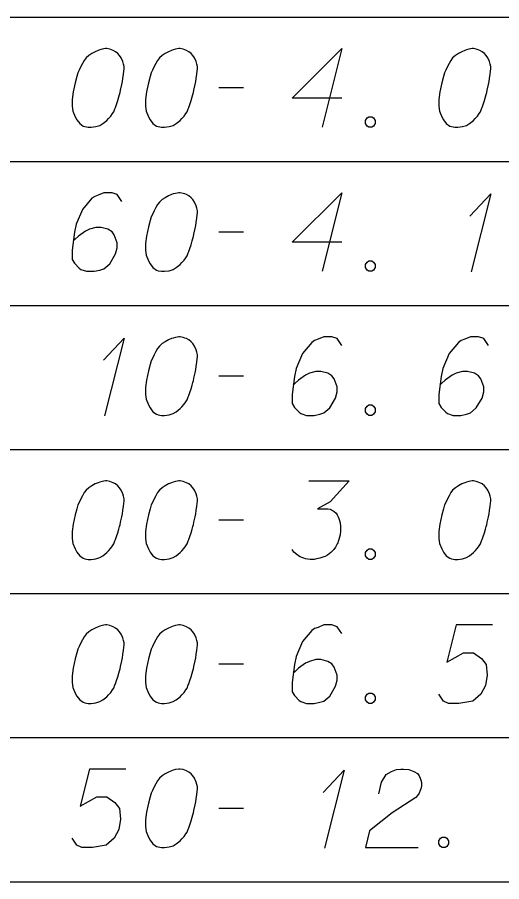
# Model space of a CAD drawing. Extents: x 2074207 to 2076812, y 516372 to 523312.
# Drawn here: x 2076397 to 2076426.6, y 518488.7 to 518541.5 of the extents above; entities that cross this region are included whole.
import ezdxf

# ---------------------------------------------------------------- set-up
doc = ezdxf.new("R2010")
doc.units = 0
for name, color, linetype in [('Prop DirtTable_ Soil Test Results - Outline (Major)', 7, 'Continuous'), ('Prop DirtTable_ Soil Test Results - Outline (Minor)', 7, 'Continuous'), ('Prop DirtTable_ Soil Test Results - Tx (Sample Data)', 7, 'Continuous')]:
    doc.layers.add(name, color=color, linetype=linetype)

msp = doc.modelspace()

# ---------------------------------------------------------------- linework, layer by layer
at = {"layer": 'Prop DirtTable_ Soil Test Results - Outline (Major)'}
msp.add_line((2076260.609, 518488.732), (2076811.903, 518488.732), dxfattribs=at)
at = {"layer": 'Prop DirtTable_ Soil Test Results - Outline (Minor)'}
for p, q in [((2076260.609, 518541.532), (2076811.903, 518541.532)), ((2076260.609, 518541.532), (2076811.903, 518541.532)), ((2076260.609, 518532.732), (2076811.903, 518532.732)), ((2076260.609, 518532.732), (2076811.903, 518532.732)), ((2076260.609, 518523.932), (2076811.903, 518523.932)), ((2076260.609, 518523.932), (2076811.903, 518523.932)), ((2076260.609, 518515.132), (2076811.903, 518515.132)), ((2076260.609, 518515.132), (2076811.903, 518515.132)), ((2076260.609, 518506.332), (2076811.903, 518506.332)), ((2076260.609, 518506.332), (2076811.903, 518506.332)), ((2076260.609, 518497.532), (2076811.903, 518497.532)), ((2076260.609, 518497.532), (2076811.903, 518497.532)), ((2076260.609, 518488.732), (2076811.903, 518488.732))]:
    msp.add_line(p, q, dxfattribs=at)
at = {"layer": 'Prop DirtTable_ Soil Test Results - Tx (Sample Data)'}
for points in [[(2076402.512, 518539.616), (2076402.442, 518539.616), (2076402.23, 518539.578), (2076402.089, 518539.54), (2076401.983, 518539.502), (2076401.807, 518539.427), (2076401.595, 518539.313), (2076401.419, 518539.2), (2076401.242, 518539.049), (2076401.136, 518538.897), (2076401.031, 518538.708), (2076400.925, 518538.519), (2076400.819, 518538.293), (2076400.748, 518538.142), (2076400.678, 518537.915), (2076400.572, 518537.537), (2076400.466, 518536.97), (2076400.396, 518536.516), (2076400.396, 518536.101), (2076400.431, 518535.798), (2076400.572, 518535.458), (2076400.678, 518535.269), (2076400.854, 518535.042), (2076401.066, 518534.891), (2076401.172, 518534.853), (2076401.383, 518534.816), (2076401.56, 518534.816), (2076401.842, 518534.853), (2076402.089, 518534.929), (2076402.265, 518535.042), (2076402.512, 518535.231), (2076402.618, 518535.345), (2076402.759, 518535.496), (2076402.865, 518535.647), (2076402.935, 518535.76), (2076403.006, 518535.949), (2076403.041, 518536.025), (2076403.112, 518536.214), (2076403.182, 518536.441), (2076403.253, 518536.668), (2076403.288, 518536.819), (2076403.323, 518536.932), (2076403.359, 518537.083), (2076403.429, 518537.423), (2076403.465, 518537.612), (2076403.5, 518537.801), (2076403.535, 518538.066), (2076403.57, 518538.406), (2076403.57, 518538.519), (2076403.535, 518538.671), (2076403.5, 518538.822), (2076403.394, 518539.049), (2076403.288, 518539.2), (2076403.182, 518539.313), (2076403.041, 518539.427), (2076402.9, 518539.502), (2076402.794, 518539.54), (2076402.689, 518539.578), (2076402.512, 518539.616)], [(2076406.992, 518539.616), (2076406.922, 518539.616), (2076406.71, 518539.578), (2076406.569, 518539.54), (2076406.463, 518539.502), (2076406.287, 518539.427), (2076406.075, 518539.313), (2076405.899, 518539.2), (2076405.722, 518539.049), (2076405.616, 518538.897), (2076405.511, 518538.708), (2076405.405, 518538.519), (2076405.299, 518538.293), (2076405.228, 518538.142), (2076405.158, 518537.915), (2076405.052, 518537.537), (2076404.946, 518536.97), (2076404.876, 518536.516), (2076404.876, 518536.101), (2076404.911, 518535.798), (2076405.052, 518535.458), (2076405.158, 518535.269), (2076405.334, 518535.042), (2076405.546, 518534.891), (2076405.652, 518534.853), (2076405.863, 518534.816), (2076406.04, 518534.816), (2076406.322, 518534.853), (2076406.569, 518534.929), (2076406.745, 518535.042), (2076406.992, 518535.231), (2076407.098, 518535.345), (2076407.239, 518535.496), (2076407.345, 518535.647), (2076407.415, 518535.76), (2076407.486, 518535.949), (2076407.521, 518536.025), (2076407.592, 518536.214), (2076407.662, 518536.441), (2076407.733, 518536.668), (2076407.768, 518536.819), (2076407.803, 518536.932), (2076407.839, 518537.083), (2076407.909, 518537.423), (2076407.945, 518537.612), (2076407.98, 518537.801), (2076408.015, 518538.066), (2076408.05, 518538.406), (2076408.05, 518538.519), (2076408.015, 518538.671), (2076407.98, 518538.822), (2076407.874, 518539.049), (2076407.768, 518539.2), (2076407.662, 518539.313), (2076407.521, 518539.427), (2076407.38, 518539.502), (2076407.274, 518539.54), (2076407.169, 518539.578), (2076406.992, 518539.616)], [(2076416.869, 518536.592), (2076413.836, 518536.592), (2076416.869, 518539.616), (2076415.67, 518534.816)], [(2076424.912, 518539.616), (2076424.842, 518539.616), (2076424.63, 518539.578), (2076424.489, 518539.54), (2076424.383, 518539.502), (2076424.207, 518539.427), (2076423.995, 518539.313), (2076423.819, 518539.2), (2076423.642, 518539.049), (2076423.536, 518538.897), (2076423.431, 518538.708), (2076423.325, 518538.519), (2076423.219, 518538.293), (2076423.148, 518538.142), (2076423.078, 518537.915), (2076422.972, 518537.537), (2076422.866, 518536.97), (2076422.796, 518536.516), (2076422.796, 518536.101), (2076422.831, 518535.798), (2076422.972, 518535.458), (2076423.078, 518535.269), (2076423.254, 518535.042), (2076423.466, 518534.891), (2076423.572, 518534.853), (2076423.783, 518534.816), (2076423.96, 518534.816), (2076424.242, 518534.853), (2076424.489, 518534.929), (2076424.665, 518535.042), (2076424.912, 518535.231), (2076425.018, 518535.345), (2076425.159, 518535.496), (2076425.265, 518535.647), (2076425.335, 518535.76), (2076425.406, 518535.949), (2076425.441, 518536.025), (2076425.512, 518536.214), (2076425.582, 518536.441), (2076425.653, 518536.668), (2076425.688, 518536.819), (2076425.723, 518536.932), (2076425.759, 518537.083), (2076425.829, 518537.423), (2076425.865, 518537.612), (2076425.9, 518537.801), (2076425.935, 518538.066), (2076425.97, 518538.406), (2076425.97, 518538.519), (2076425.935, 518538.671), (2076425.9, 518538.822), (2076425.794, 518539.049), (2076425.688, 518539.2), (2076425.582, 518539.313), (2076425.441, 518539.427), (2076425.3, 518539.502), (2076425.194, 518539.54), (2076425.089, 518539.578), (2076424.912, 518539.616)], [(2076409.356, 518537.234), (2076410.872, 518537.234)], [(2076418.527, 518535.458), (2076418.704, 518535.458), (2076418.809, 518535.382), (2076418.915, 518535.231), (2076418.915, 518535.042), (2076418.809, 518534.891), (2076418.704, 518534.816), (2076418.527, 518534.816), (2076418.421, 518534.891), (2076418.316, 518535.042), (2076418.316, 518535.231), (2076418.421, 518535.382), (2076418.527, 518535.458)], [(2076403.429, 518530.286), (2076403.147, 518530.702), (2076402.83, 518530.816), (2076402.336, 518530.816), (2076401.983, 518530.664), (2076401.771, 518530.589), (2076401.595, 518530.475), (2076401.031, 518529.795), (2076400.643, 518528.888), (2076400.537, 518528.397), (2076400.396, 518527.301), (2076400.396, 518526.734), (2076400.537, 518526.507), (2076400.819, 518526.205), (2076400.925, 518526.129), (2076401.278, 518526.016), (2076401.736, 518526.016), (2076402.089, 518526.091), (2076402.336, 518526.167), (2076402.689, 518526.469), (2076403.041, 518527.074), (2076403.147, 518527.452), (2076403.147, 518527.754), (2076402.971, 518528.245), (2076402.83, 518528.434), (2076402.583, 518528.586), (2076402.159, 518528.699), (2076401.842, 518528.699), (2076401.454, 518528.586), (2076401.207, 518528.472), (2076400.784, 518528.17), (2076400.572, 518527.981), (2076400.466, 518527.868)], [(2076406.992, 518530.816), (2076406.922, 518530.816), (2076406.71, 518530.778), (2076406.569, 518530.74), (2076406.463, 518530.702), (2076406.287, 518530.627), (2076406.075, 518530.513), (2076405.899, 518530.4), (2076405.722, 518530.249), (2076405.616, 518530.097), (2076405.511, 518529.908), (2076405.405, 518529.719), (2076405.299, 518529.493), (2076405.228, 518529.342), (2076405.158, 518529.115), (2076405.052, 518528.737), (2076404.946, 518528.17), (2076404.876, 518527.716), (2076404.876, 518527.301), (2076404.911, 518526.998), (2076405.052, 518526.658), (2076405.158, 518526.469), (2076405.334, 518526.242), (2076405.546, 518526.091), (2076405.652, 518526.053), (2076405.863, 518526.016), (2076406.04, 518526.016), (2076406.322, 518526.053), (2076406.569, 518526.129), (2076406.745, 518526.242), (2076406.992, 518526.431), (2076407.098, 518526.545), (2076407.239, 518526.696), (2076407.345, 518526.847), (2076407.415, 518526.96), (2076407.486, 518527.149), (2076407.521, 518527.225), (2076407.592, 518527.414), (2076407.662, 518527.641), (2076407.733, 518527.868), (2076407.768, 518528.019), (2076407.803, 518528.132), (2076407.839, 518528.283), (2076407.909, 518528.623), (2076407.945, 518528.812), (2076407.98, 518529.001), (2076408.015, 518529.266), (2076408.05, 518529.606), (2076408.05, 518529.719), (2076408.015, 518529.871), (2076407.98, 518530.022), (2076407.874, 518530.249), (2076407.768, 518530.4), (2076407.662, 518530.513), (2076407.521, 518530.627), (2076407.38, 518530.702), (2076407.274, 518530.74), (2076407.169, 518530.778), (2076406.992, 518530.816)], [(2076416.869, 518527.792), (2076413.836, 518527.792), (2076416.869, 518530.816), (2076415.67, 518526.016)], [(2076424.7, 518529.379), (2076425.97, 518530.74), (2076424.771, 518525.978)], [(2076409.356, 518528.434), (2076410.872, 518528.434)], [(2076418.527, 518526.658), (2076418.704, 518526.658), (2076418.809, 518526.582), (2076418.915, 518526.431), (2076418.915, 518526.242), (2076418.809, 518526.091), (2076418.704, 518526.016), (2076418.527, 518526.016), (2076418.421, 518526.091), (2076418.316, 518526.242), (2076418.316, 518526.431), (2076418.421, 518526.582), (2076418.527, 518526.658)], [(2076402.3, 518520.579), (2076403.57, 518521.94), (2076402.371, 518517.178)], [(2076406.992, 518522.016), (2076406.922, 518522.016), (2076406.71, 518521.978), (2076406.569, 518521.94), (2076406.463, 518521.902), (2076406.287, 518521.827), (2076406.075, 518521.713), (2076405.899, 518521.6), (2076405.722, 518521.449), (2076405.616, 518521.297), (2076405.511, 518521.108), (2076405.405, 518520.919), (2076405.299, 518520.693), (2076405.228, 518520.542), (2076405.158, 518520.315), (2076405.052, 518519.937), (2076404.946, 518519.37), (2076404.876, 518518.916), (2076404.876, 518518.501), (2076404.911, 518518.198), (2076405.052, 518517.858), (2076405.158, 518517.669), (2076405.334, 518517.442), (2076405.546, 518517.291), (2076405.652, 518517.253), (2076405.863, 518517.216), (2076406.04, 518517.216), (2076406.322, 518517.253), (2076406.569, 518517.329), (2076406.745, 518517.442), (2076406.992, 518517.631), (2076407.098, 518517.745), (2076407.239, 518517.896), (2076407.345, 518518.047), (2076407.415, 518518.16), (2076407.486, 518518.349), (2076407.521, 518518.425), (2076407.592, 518518.614), (2076407.662, 518518.841), (2076407.733, 518519.068), (2076407.768, 518519.219), (2076407.803, 518519.332), (2076407.839, 518519.483), (2076407.909, 518519.823), (2076407.945, 518520.012), (2076407.98, 518520.201), (2076408.015, 518520.466), (2076408.05, 518520.806), (2076408.05, 518520.919), (2076408.015, 518521.071), (2076407.98, 518521.222), (2076407.874, 518521.449), (2076407.768, 518521.6), (2076407.662, 518521.713), (2076407.521, 518521.827), (2076407.38, 518521.902), (2076407.274, 518521.94), (2076407.169, 518521.978), (2076406.992, 518522.016)], [(2076416.869, 518521.486), (2076416.587, 518521.902), (2076416.27, 518522.016), (2076415.776, 518522.016), (2076415.423, 518521.864), (2076415.211, 518521.789), (2076415.035, 518521.675), (2076414.471, 518520.995), (2076414.083, 518520.088), (2076413.977, 518519.597), (2076413.836, 518518.501), (2076413.836, 518517.934), (2076413.977, 518517.707), (2076414.259, 518517.405), (2076414.365, 518517.329), (2076414.718, 518517.216), (2076415.176, 518517.216), (2076415.529, 518517.291), (2076415.776, 518517.367), (2076416.129, 518517.669), (2076416.481, 518518.274), (2076416.587, 518518.652), (2076416.587, 518518.954), (2076416.411, 518519.445), (2076416.27, 518519.634), (2076416.023, 518519.786), (2076415.599, 518519.899), (2076415.282, 518519.899), (2076414.894, 518519.786), (2076414.647, 518519.672), (2076414.224, 518519.37), (2076414.012, 518519.181), (2076413.906, 518519.068)], [(2076425.829, 518521.486), (2076425.547, 518521.902), (2076425.23, 518522.016), (2076424.736, 518522.016), (2076424.383, 518521.864), (2076424.171, 518521.789), (2076423.995, 518521.675), (2076423.431, 518520.995), (2076423.043, 518520.088), (2076422.937, 518519.597), (2076422.796, 518518.501), (2076422.796, 518517.934), (2076422.937, 518517.707), (2076423.219, 518517.405), (2076423.325, 518517.329), (2076423.678, 518517.216), (2076424.136, 518517.216), (2076424.489, 518517.291), (2076424.736, 518517.367), (2076425.089, 518517.669), (2076425.441, 518518.274), (2076425.547, 518518.652), (2076425.547, 518518.954), (2076425.371, 518519.445), (2076425.23, 518519.634), (2076424.983, 518519.786), (2076424.559, 518519.899), (2076424.242, 518519.899), (2076423.854, 518519.786), (2076423.607, 518519.672), (2076423.184, 518519.37), (2076422.972, 518519.181), (2076422.866, 518519.068)], [(2076409.356, 518519.634), (2076410.872, 518519.634)], [(2076418.527, 518517.858), (2076418.704, 518517.858), (2076418.809, 518517.782), (2076418.915, 518517.631), (2076418.915, 518517.442), (2076418.809, 518517.291), (2076418.704, 518517.216), (2076418.527, 518517.216), (2076418.421, 518517.291), (2076418.316, 518517.442), (2076418.316, 518517.631), (2076418.421, 518517.782), (2076418.527, 518517.858)], [(2076402.512, 518513.216), (2076402.442, 518513.216), (2076402.23, 518513.178), (2076402.089, 518513.14), (2076401.983, 518513.102), (2076401.807, 518513.027), (2076401.595, 518512.913), (2076401.419, 518512.8), (2076401.242, 518512.649), (2076401.136, 518512.497), (2076401.031, 518512.308), (2076400.925, 518512.119), (2076400.819, 518511.893), (2076400.748, 518511.742), (2076400.678, 518511.515), (2076400.572, 518511.137), (2076400.466, 518510.57), (2076400.396, 518510.116), (2076400.396, 518509.701), (2076400.431, 518509.398), (2076400.572, 518509.058), (2076400.678, 518508.869), (2076400.854, 518508.642), (2076401.066, 518508.491), (2076401.172, 518508.453), (2076401.383, 518508.416), (2076401.56, 518508.416), (2076401.842, 518508.453), (2076402.089, 518508.529), (2076402.265, 518508.642), (2076402.512, 518508.831), (2076402.618, 518508.945), (2076402.759, 518509.096), (2076402.865, 518509.247), (2076402.935, 518509.36), (2076403.006, 518509.549), (2076403.041, 518509.625), (2076403.112, 518509.814), (2076403.182, 518510.041), (2076403.253, 518510.268), (2076403.288, 518510.419), (2076403.323, 518510.532), (2076403.359, 518510.683), (2076403.429, 518511.023), (2076403.465, 518511.212), (2076403.5, 518511.401), (2076403.535, 518511.666), (2076403.57, 518512.006), (2076403.57, 518512.119), (2076403.535, 518512.271), (2076403.5, 518512.422), (2076403.394, 518512.649), (2076403.288, 518512.8), (2076403.182, 518512.913), (2076403.041, 518513.027), (2076402.9, 518513.102), (2076402.794, 518513.14), (2076402.689, 518513.178), (2076402.512, 518513.216)], [(2076406.992, 518513.216), (2076406.922, 518513.216), (2076406.71, 518513.178), (2076406.569, 518513.14), (2076406.463, 518513.102), (2076406.287, 518513.027), (2076406.075, 518512.913), (2076405.899, 518512.8), (2076405.722, 518512.649), (2076405.616, 518512.497), (2076405.511, 518512.308), (2076405.405, 518512.119), (2076405.299, 518511.893), (2076405.228, 518511.742), (2076405.158, 518511.515), (2076405.052, 518511.137), (2076404.946, 518510.57), (2076404.876, 518510.116), (2076404.876, 518509.701), (2076404.911, 518509.398), (2076405.052, 518509.058), (2076405.158, 518508.869), (2076405.334, 518508.642), (2076405.546, 518508.491), (2076405.652, 518508.453), (2076405.863, 518508.416), (2076406.04, 518508.416), (2076406.322, 518508.453), (2076406.569, 518508.529), (2076406.745, 518508.642), (2076406.992, 518508.831), (2076407.098, 518508.945), (2076407.239, 518509.096), (2076407.345, 518509.247), (2076407.415, 518509.36), (2076407.486, 518509.549), (2076407.521, 518509.625), (2076407.592, 518509.814), (2076407.662, 518510.041), (2076407.733, 518510.268), (2076407.768, 518510.419), (2076407.803, 518510.532), (2076407.839, 518510.683), (2076407.909, 518511.023), (2076407.945, 518511.212), (2076407.98, 518511.401), (2076408.015, 518511.666), (2076408.05, 518512.006), (2076408.05, 518512.119), (2076408.015, 518512.271), (2076407.98, 518512.422), (2076407.874, 518512.649), (2076407.768, 518512.8), (2076407.662, 518512.913), (2076407.521, 518513.027), (2076407.38, 518513.102), (2076407.274, 518513.14), (2076407.169, 518513.178), (2076406.992, 518513.216)], [(2076414.859, 518513.216), (2076417.328, 518513.216), (2076416.164, 518511.931), (2076415.388, 518511.515), (2076416.023, 518511.515), (2076416.164, 518511.477), (2076416.234, 518511.439), (2076416.305, 518511.401), (2076416.375, 518511.364), (2076416.517, 518511.25), (2076416.587, 518511.137), (2076416.658, 518511.023), (2076416.693, 518510.91), (2076416.763, 518510.645), (2076416.799, 518510.419), (2076416.799, 518510.305), (2076416.799, 518510.154), (2076416.763, 518509.927), (2076416.728, 518509.776), (2076416.693, 518509.625), (2076416.658, 518509.512), (2076416.622, 518509.436), (2076416.587, 518509.36), (2076416.552, 518509.285), (2076416.481, 518509.171), (2076416.375, 518509.02), (2076416.27, 518508.907), (2076416.199, 518508.831), (2076416.093, 518508.756), (2076415.987, 518508.68), (2076415.846, 518508.605), (2076415.776, 518508.567), (2076415.529, 518508.491), (2076415.317, 518508.453), (2076415.176, 518508.416), (2076414.929, 518508.416), (2076414.647, 518508.453), (2076414.541, 518508.491), (2076414.435, 518508.529), (2076414.329, 518508.567), (2076414.224, 518508.642), (2076414.118, 518508.718), (2076413.941, 518508.869), (2076413.836, 518509.02)], [(2076424.912, 518513.216), (2076424.842, 518513.216), (2076424.63, 518513.178), (2076424.489, 518513.14), (2076424.383, 518513.102), (2076424.207, 518513.027), (2076423.995, 518512.913), (2076423.819, 518512.8), (2076423.642, 518512.649), (2076423.536, 518512.497), (2076423.431, 518512.308), (2076423.325, 518512.119), (2076423.219, 518511.893), (2076423.148, 518511.742), (2076423.078, 518511.515), (2076422.972, 518511.137), (2076422.866, 518510.57), (2076422.796, 518510.116), (2076422.796, 518509.701), (2076422.831, 518509.398), (2076422.972, 518509.058), (2076423.078, 518508.869), (2076423.254, 518508.642), (2076423.466, 518508.491), (2076423.572, 518508.453), (2076423.783, 518508.416), (2076423.96, 518508.416), (2076424.242, 518508.453), (2076424.489, 518508.529), (2076424.665, 518508.642), (2076424.912, 518508.831), (2076425.018, 518508.945), (2076425.159, 518509.096), (2076425.265, 518509.247), (2076425.335, 518509.36), (2076425.406, 518509.549), (2076425.441, 518509.625), (2076425.512, 518509.814), (2076425.582, 518510.041), (2076425.653, 518510.268), (2076425.688, 518510.419), (2076425.723, 518510.532), (2076425.759, 518510.683), (2076425.829, 518511.023), (2076425.865, 518511.212), (2076425.9, 518511.401), (2076425.935, 518511.666), (2076425.97, 518512.006), (2076425.97, 518512.119), (2076425.935, 518512.271), (2076425.9, 518512.422), (2076425.794, 518512.649), (2076425.688, 518512.8), (2076425.582, 518512.913), (2076425.441, 518513.027), (2076425.3, 518513.102), (2076425.194, 518513.14), (2076425.089, 518513.178), (2076424.912, 518513.216)], [(2076409.356, 518510.834), (2076410.872, 518510.834)], [(2076418.527, 518509.058), (2076418.704, 518509.058), (2076418.809, 518508.982), (2076418.915, 518508.831), (2076418.915, 518508.642), (2076418.809, 518508.491), (2076418.704, 518508.416), (2076418.527, 518508.416), (2076418.421, 518508.491), (2076418.316, 518508.642), (2076418.316, 518508.831), (2076418.421, 518508.982), (2076418.527, 518509.058)], [(2076402.512, 518504.416), (2076402.442, 518504.416), (2076402.23, 518504.378), (2076402.089, 518504.34), (2076401.983, 518504.302), (2076401.807, 518504.227), (2076401.595, 518504.113), (2076401.419, 518504), (2076401.242, 518503.849), (2076401.136, 518503.697), (2076401.031, 518503.508), (2076400.925, 518503.319), (2076400.819, 518503.093), (2076400.748, 518502.942), (2076400.678, 518502.715), (2076400.572, 518502.337), (2076400.466, 518501.77), (2076400.396, 518501.316), (2076400.396, 518500.901), (2076400.431, 518500.598), (2076400.572, 518500.258), (2076400.678, 518500.069), (2076400.854, 518499.842), (2076401.066, 518499.691), (2076401.172, 518499.653), (2076401.383, 518499.616), (2076401.56, 518499.616), (2076401.842, 518499.653), (2076402.089, 518499.729), (2076402.265, 518499.842), (2076402.512, 518500.031), (2076402.618, 518500.145), (2076402.759, 518500.296), (2076402.865, 518500.447), (2076402.935, 518500.56), (2076403.006, 518500.749), (2076403.041, 518500.825), (2076403.112, 518501.014), (2076403.182, 518501.241), (2076403.253, 518501.468), (2076403.288, 518501.619), (2076403.323, 518501.732), (2076403.359, 518501.883), (2076403.429, 518502.223), (2076403.465, 518502.412), (2076403.5, 518502.601), (2076403.535, 518502.866), (2076403.57, 518503.206), (2076403.57, 518503.319), (2076403.535, 518503.471), (2076403.5, 518503.622), (2076403.394, 518503.849), (2076403.288, 518504), (2076403.182, 518504.113), (2076403.041, 518504.227), (2076402.9, 518504.302), (2076402.794, 518504.34), (2076402.689, 518504.378), (2076402.512, 518504.416)], [(2076406.992, 518504.416), (2076406.922, 518504.416), (2076406.71, 518504.378), (2076406.569, 518504.34), (2076406.463, 518504.302), (2076406.287, 518504.227), (2076406.075, 518504.113), (2076405.899, 518504), (2076405.722, 518503.849), (2076405.616, 518503.697), (2076405.511, 518503.508), (2076405.405, 518503.319), (2076405.299, 518503.093), (2076405.228, 518502.942), (2076405.158, 518502.715), (2076405.052, 518502.337), (2076404.946, 518501.77), (2076404.876, 518501.316), (2076404.876, 518500.901), (2076404.911, 518500.598), (2076405.052, 518500.258), (2076405.158, 518500.069), (2076405.334, 518499.842), (2076405.546, 518499.691), (2076405.652, 518499.653), (2076405.863, 518499.616), (2076406.04, 518499.616), (2076406.322, 518499.653), (2076406.569, 518499.729), (2076406.745, 518499.842), (2076406.992, 518500.031), (2076407.098, 518500.145), (2076407.239, 518500.296), (2076407.345, 518500.447), (2076407.415, 518500.56), (2076407.486, 518500.749), (2076407.521, 518500.825), (2076407.592, 518501.014), (2076407.662, 518501.241), (2076407.733, 518501.468), (2076407.768, 518501.619), (2076407.803, 518501.732), (2076407.839, 518501.883), (2076407.909, 518502.223), (2076407.945, 518502.412), (2076407.98, 518502.601), (2076408.015, 518502.866), (2076408.05, 518503.206), (2076408.05, 518503.319), (2076408.015, 518503.471), (2076407.98, 518503.622), (2076407.874, 518503.849), (2076407.768, 518504), (2076407.662, 518504.113), (2076407.521, 518504.227), (2076407.38, 518504.302), (2076407.274, 518504.34), (2076407.169, 518504.378), (2076406.992, 518504.416)], [(2076416.869, 518503.886), (2076416.587, 518504.302), (2076416.27, 518504.416), (2076415.776, 518504.416), (2076415.423, 518504.264), (2076415.211, 518504.189), (2076415.035, 518504.075), (2076414.471, 518503.395), (2076414.083, 518502.488), (2076413.977, 518501.997), (2076413.836, 518500.901), (2076413.836, 518500.334), (2076413.977, 518500.107), (2076414.259, 518499.805), (2076414.365, 518499.729), (2076414.718, 518499.616), (2076415.176, 518499.616), (2076415.529, 518499.691), (2076415.776, 518499.767), (2076416.129, 518500.069), (2076416.481, 518500.674), (2076416.587, 518501.052), (2076416.587, 518501.354), (2076416.411, 518501.845), (2076416.27, 518502.034), (2076416.023, 518502.186), (2076415.599, 518502.299), (2076415.282, 518502.299), (2076414.894, 518502.186), (2076414.647, 518502.072), (2076414.224, 518501.77), (2076414.012, 518501.581), (2076413.906, 518501.468)], [(2076426.076, 518504.416), (2076423.854, 518504.416), (2076423.289, 518502.148), (2076424.312, 518502.715), (2076424.912, 518502.715), (2076425.406, 518502.375), (2076425.688, 518501.997), (2076425.759, 518501.354), (2076425.653, 518500.712), (2076425.371, 518500.182), (2076424.877, 518499.767), (2076424.03, 518499.616), (2076423.395, 518499.616), (2076423.078, 518499.767), (2076422.796, 518500.182)], [(2076409.356, 518502.034), (2076410.872, 518502.034)], [(2076418.527, 518500.258), (2076418.704, 518500.258), (2076418.809, 518500.182), (2076418.915, 518500.031), (2076418.915, 518499.842), (2076418.809, 518499.691), (2076418.704, 518499.616), (2076418.527, 518499.616), (2076418.421, 518499.691), (2076418.316, 518499.842), (2076418.316, 518500.031), (2076418.421, 518500.182), (2076418.527, 518500.258)], [(2076403.676, 518495.616), (2076401.454, 518495.616), (2076400.889, 518493.348), (2076401.912, 518493.915), (2076402.512, 518493.915), (2076403.006, 518493.575), (2076403.288, 518493.197), (2076403.359, 518492.554), (2076403.253, 518491.912), (2076402.971, 518491.382), (2076402.477, 518490.967), (2076401.63, 518490.816), (2076400.995, 518490.816), (2076400.678, 518490.967), (2076400.396, 518491.382)], [(2076406.992, 518495.616), (2076406.922, 518495.616), (2076406.71, 518495.578), (2076406.569, 518495.54), (2076406.463, 518495.502), (2076406.287, 518495.427), (2076406.075, 518495.313), (2076405.899, 518495.2), (2076405.722, 518495.049), (2076405.616, 518494.897), (2076405.511, 518494.708), (2076405.405, 518494.519), (2076405.299, 518494.293), (2076405.228, 518494.142), (2076405.158, 518493.915), (2076405.052, 518493.537), (2076404.946, 518492.97), (2076404.876, 518492.516), (2076404.876, 518492.101), (2076404.911, 518491.798), (2076405.052, 518491.458), (2076405.158, 518491.269), (2076405.334, 518491.042), (2076405.546, 518490.891), (2076405.652, 518490.853), (2076405.863, 518490.816), (2076406.04, 518490.816), (2076406.322, 518490.853), (2076406.569, 518490.929), (2076406.745, 518491.042), (2076406.992, 518491.231), (2076407.098, 518491.345), (2076407.239, 518491.496), (2076407.345, 518491.647), (2076407.415, 518491.76), (2076407.486, 518491.949), (2076407.521, 518492.025), (2076407.592, 518492.214), (2076407.662, 518492.441), (2076407.733, 518492.668), (2076407.768, 518492.819), (2076407.803, 518492.932), (2076407.839, 518493.083), (2076407.909, 518493.423), (2076407.945, 518493.612), (2076407.98, 518493.801), (2076408.015, 518494.066), (2076408.05, 518494.406), (2076408.05, 518494.519), (2076408.015, 518494.671), (2076407.98, 518494.822), (2076407.874, 518495.049), (2076407.768, 518495.2), (2076407.662, 518495.313), (2076407.521, 518495.427), (2076407.38, 518495.502), (2076407.274, 518495.54), (2076407.169, 518495.578), (2076406.992, 518495.616)], [(2076415.74, 518494.179), (2076417.01, 518495.54), (2076415.811, 518490.778)], [(2076419.127, 518494.104), (2076419.303, 518494.822), (2076419.586, 518495.275), (2076419.903, 518495.464), (2076420.22, 518495.578), (2076420.467, 518495.616), (2076420.644, 518495.616), (2076420.961, 518495.578), (2076421.173, 518495.502), (2076421.279, 518495.464), (2076421.49, 518495.351), (2076421.596, 518495.2), (2076421.667, 518495.049), (2076421.702, 518494.935), (2076421.737, 518494.784), (2076421.737, 518494.595), (2076421.702, 518494.406), (2076421.667, 518494.293), (2076421.596, 518494.142), (2076421.49, 518493.99), (2076421.385, 518493.877), (2076419.938, 518492.932), (2076418.563, 518491.836), (2076418.316, 518490.816), (2076421.526, 518490.816)], [(2076409.356, 518493.234), (2076410.872, 518493.234)], [(2076423.007, 518491.458), (2076423.184, 518491.458), (2076423.289, 518491.382), (2076423.395, 518491.231), (2076423.395, 518491.042), (2076423.289, 518490.891), (2076423.184, 518490.816), (2076423.007, 518490.816), (2076422.901, 518490.891), (2076422.796, 518491.042), (2076422.796, 518491.231), (2076422.901, 518491.382), (2076423.007, 518491.458)]]:
    msp.add_lwpolyline(points, dxfattribs=at)

doc.saveas('drawing.dxf')
